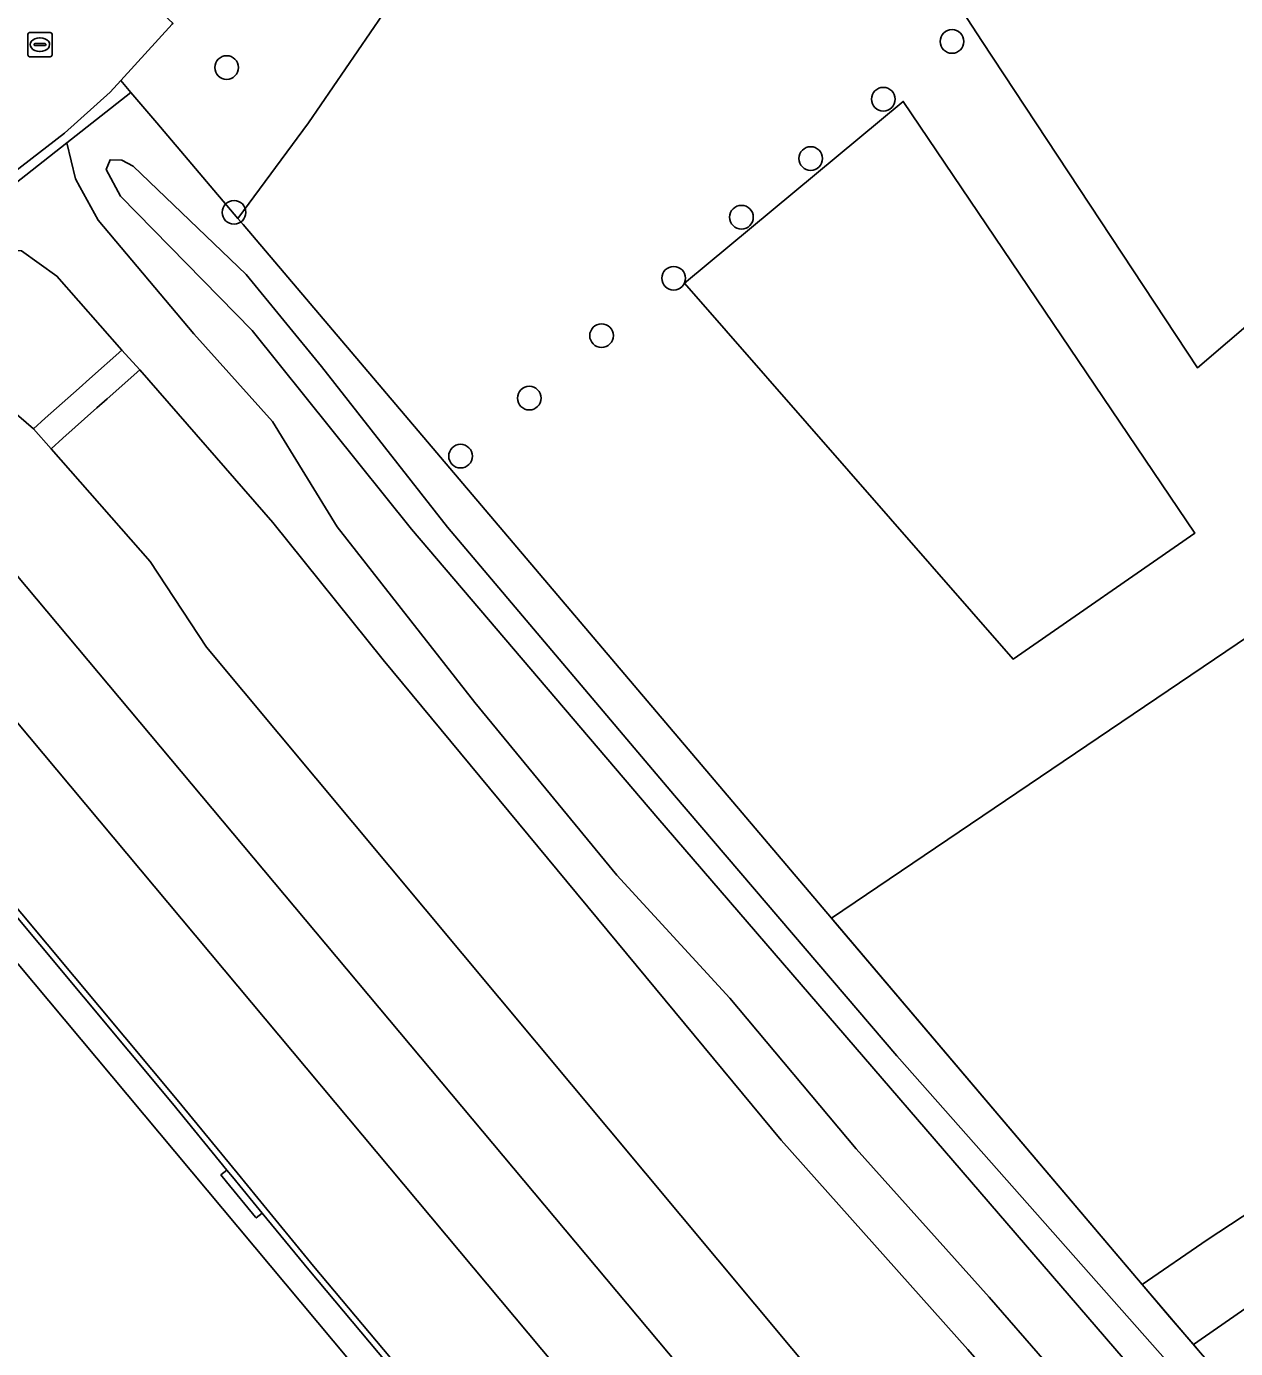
# Model space of a CAD drawing. Extents: x 164494 to 166241, y 382475 to 384495.
# Drawn here: x 164979.6 to 165029.6, y 382845.9 to 382900.5 of the extents above; entities that cross this region are included whole.
import ezdxf

# ---------------------------------------------------------------- set-up
doc = ezdxf.new("R2010")
doc.units = 0
for name, color, linetype in [('IMGEO_Berm_groen', 7, 'Continuous'), ('IMGEO_Boom', 7, 'Continuous'), ('IMGEO_Erf', 7, 'Continuous'), ('IMGEO_Geluidsscherm', 7, 'Continuous'), ('IMGEO_Grasland_agrarisch', 7, 'Continuous'), ('IMGEO_Grasland_overig', 7, 'Continuous'), ('IMGEO_Groenvoorziening', 7, 'Continuous'), ('IMGEO_Hek', 7, 'Continuous'), ('IMGEO_Loofbos', 7, 'Continuous'), ('IMGEO_Muur', 7, 'Continuous'), ('IMGEO_Oever', 7, 'Continuous'), ('IMGEO_Rijbaan_lokaal_open', 7, 'Continuous'), ('IMGEO_Rioolput', 7, 'Continuous'), ('IMGEO_Spoor', 7, 'Continuous'), ('IMGEO_Spoorbaan_halfverhard', 7, 'Continuous'), ('IMGEO_Terreindeel_gesloten', 7, 'Continuous'), ('IMGEO_Terreindeel_zand', 7, 'Continuous'), ('IMGEO_Waterloop', 7, 'Continuous')]:
    doc.layers.add(name, color=color, linetype=linetype)

msp = doc.modelspace()

# ---------------------------------------------------------------- linework, layer by layer
at = {"layer": 'IMGEO_Berm_groen'}
msp.add_lwpolyline([(164981.295, 382895.688), (164983.944, 382897.77), (164983.525, 382898.26), (164983.093, 382897.786), (164981.197, 382896.095), (164972.496, 382889.374), (164972.634, 382889.474), (164972.792, 382889.56), (164972.967, 382889.624), (164973.154, 382889.665), (164973.348, 382889.677), (164973.543, 382889.659), (164975.812, 382891.377)], close=True, dxfattribs=at)
at = {"layer": 'IMGEO_Boom'}
for centre in [(165017.879, 382899.879), (164987.9, 382898.8), (165015.041, 382897.491), (165012.039, 382895.041), (164988.205, 382892.818), (165009.178, 382892.616), (165006.376, 382890.094), (165003.396, 382887.724), (165000.409, 382885.142), (164997.569, 382882.744)]:
    msp.add_circle(centre, 0.489, dxfattribs=at)
at = {"layer": 'IMGEO_Erf'}
for points in [[(165007.043, 382918.399), (165019.128, 382899.871), (165028.021, 382886.396), (165036.892, 382893.976), (165038.402, 382895.363), (165060.387, 382867.917), (165067.963, 382858.458), (165070.13, 382858.264), (165071.709, 382858.123), (165091.474, 382860.618), (165091.817, 382858.554), (165091.978, 382857.663), (165092.128, 382856.833), (165097.204, 382857.591), (165096.552, 382859.177), (165095.937, 382860.23), (165096.95, 382861.455), (165102.129, 382862.148), (165111.105, 382863.35), (165121.757, 382865.311), (165087.093, 382910.831)], [(164985.65, 382900.59), (164983.525, 382898.26), (164983.944, 382897.77), (164985.015, 382896.519), (164988.369, 382892.566), (164991.283, 382896.514), (164995.872, 382903.225)]]:
    msp.add_lwpolyline(points, dxfattribs=at)
at = {"layer": 'IMGEO_Geluidsscherm'}
for points in [[(164967.632, 382879.176), (164968.42, 382878.234), (164969.046, 382877.197), (164972.803, 382871.376), (164985.658, 382855.991), (164987.909, 382853.248), (164988.139, 382852.968), (164988.995, 382851.925), (164989.368, 382851.471), (164991.297, 382849.121), (164999.173, 382839.734), (165029.116, 382803.896), (165050.122, 382778.611)], [(164967.824, 382879.336), (164968.624, 382878.38), (164969.258, 382877.329), (164973.005, 382871.524), (164985.851, 382856.15), (164988.332, 382853.127), (164989.189, 382852.083), (164991.489, 382849.28), (164999.364, 382839.895), (165029.308, 382804.056), (165050.541, 382778.497), (165051.404, 382777.458), (165054.475, 382773.762), (165066.569, 382759.134), (165083.407, 382738.999), (165089.76, 382731.362), (165108.898, 382708.373), (165112.452, 382704.099), (165112.772, 382703.715), (165113.635, 382702.677), (165126.366, 382687.376), (165133.173, 382679.128), (165141.627, 382668.898), (165151.853, 382656.579)]]:
    msp.add_lwpolyline(points, dxfattribs=at)
at = {"layer": 'IMGEO_Grasland_agrarisch'}
for points in [[(165007.043, 382918.399), (165006.822, 382918.809), (164995.872, 382903.225), (164991.283, 382896.514), (164988.369, 382892.566), (164988.583, 382892.313), (165012.894, 382863.656), (165043.103, 382884.073), (165044.277, 382884.874), (165036.892, 382893.976), (165028.021, 382886.396), (165019.128, 382899.871)], [(165015.861, 382897.404), (165027.913, 382879.556), (165020.4, 382874.357), (165006.823, 382889.894)]]:
    msp.add_lwpolyline(points, close=True, dxfattribs=at)
msp.add_lwpolyline([(165032.502, 382849.265), (165027.855, 382846.045), (165028.154, 382845.7), (165139.303, 382717.418)], dxfattribs=at)
at = {"layer": 'IMGEO_Grasland_overig'}
for points in [[(165024.02, 382842.706), (165019.416, 382847.996), (165013.922, 382854.131), (165008.703, 382860.346), (165004.032, 382865.432), (164998.164, 382872.562), (164992.463, 382879.823), (164989.794, 382884.174), (164986.544, 382887.796), (164982.587, 382892.491), (164981.83, 382893.874), (164981.652, 382894.2), (164981.295, 382895.688), (164975.812, 382891.377)], [(164979.42, 382891.221), (164980.885, 382890.181), (164983.575, 382887.128), (164984.306, 382886.306), (164989.814, 382879.997), (164994.367, 382874.326), (165010.818, 382854.487), (165018.529, 382845.835)], [(165034.706, 382825.911), (165026.663, 382836.494), (165018.529, 382845.835), (165010.818, 382854.487), (164994.367, 382874.326), (164989.814, 382879.997), (164984.306, 382886.306), (164982.961, 382885.11), (164982.542, 382884.738), (164981.137, 382883.489), (164980.644, 382883.05), (164984.738, 382878.398), (164987.063, 382874.857), (165014.255, 382842.296), (165019.432, 382837.359), (165021.863, 382834.11), (165025.224, 382830.309), (165027.236, 382827.666), (165030.511, 382822.781)]]:
    msp.add_lwpolyline(points, dxfattribs=at)
for points in [[(164980.885, 382890.181), (164979.42, 382891.221), (164978.74, 382891.287), (164978.391, 382891.321), (164977.474, 382891.171), (164976.293, 382890.623), (164975.438, 382890.104), (164974.209, 382889.334), (164974.327, 382889.21), (164974.425, 382889.093), (164975.029, 382888.373), (164975.204, 382888.174), (164975.405, 382887.995), (164975.611, 382887.851), (164976.081, 382887.669), (164976.781, 382886.832), (164978.2, 382885.341), (164979.913, 382883.872), (164980.406, 382884.311), (164981.811, 382885.56), (164982.23, 382885.932), (164983.575, 382887.128)], [(164981.137, 382883.489), (164982.542, 382884.738), (164982.961, 382885.11), (164984.306, 382886.306), (164983.575, 382887.128), (164982.23, 382885.932), (164981.811, 382885.56), (164980.406, 382884.311), (164979.913, 382883.872), (164980.644, 382883.05)], [(165026.878, 382847.173), (165027.855, 382846.045), (165032.502, 382849.265), (165032.036, 382849.318), (165031.476, 382849.476), (165031.246, 382849.846), (165031.095, 382850.09), (165031.042, 382850.513), (165031.275, 382850.815), (165048.069, 382863.361), (165057.06, 382866.756), (165045.062, 382883.906), (165044.694, 382884.36), (165044.277, 382884.874), (165043.103, 382884.073), (165055.261, 382868.091), (165048.012, 382863.435), (165039.519, 382857.647), (165028.421, 382850.359), (165025.74, 382848.515)]]:
    msp.add_lwpolyline(points, close=True, dxfattribs=at)
at = {"layer": 'IMGEO_Groenvoorziening'}
for points in [[(164963.577, 382880.506), (165025.582, 382806.41)], [(164999.173, 382839.734), (164991.297, 382849.121), (164989.368, 382851.471), (164989.121, 382851.268), (164989.097, 382851.297), (164987.891, 382852.765), (164987.662, 382853.045), (164987.909, 382853.248), (164985.658, 382855.991), (164972.803, 382871.376)]]:
    msp.add_lwpolyline(points, dxfattribs=at)
at = {"layer": 'IMGEO_Hek'}
for points in [[(164973.543, 382889.659), (164975.812, 382891.377), (164981.295, 382895.688), (164983.944, 382897.77), (164985.015, 382896.519), (164988.369, 382892.566), (164988.583, 382892.313), (165012.894, 382863.656), (165025.74, 382848.515), (165028.154, 382845.7), (165085.497, 382780.16), (165088.535, 382776.693), (165137.403, 382721.346), (165139.817, 382718.712), (165140.355, 382718.081), (165158.108, 382697.261)], [(165020.4, 382874.357), (165006.823, 382889.894), (165015.861, 382897.404), (165027.913, 382879.556), (165020.4, 382874.357)]]:
    msp.add_lwpolyline(points, dxfattribs=at)
at = {"layer": 'IMGEO_Loofbos'}
msp.add_lwpolyline([(165015.861, 382897.404), (165006.823, 382889.894), (165020.4, 382874.357), (165027.913, 382879.556)], close=True, dxfattribs=at)
at = {"layer": 'IMGEO_Muur'}
msp.add_lwpolyline([(164999.364, 382839.895), (164991.489, 382849.28), (164989.189, 382852.083), (164988.332, 382853.127), (164985.851, 382856.15), (164973.005, 382871.524), (164969.258, 382877.329), (164968.624, 382878.38), (164967.824, 382879.336), (164967.762, 382879.285), (164967.632, 382879.176), (164968.42, 382878.234), (164969.046, 382877.197), (164972.803, 382871.376), (164985.658, 382855.991), (164987.909, 382853.248), (164988.139, 382852.968), (164988.995, 382851.925), (164989.368, 382851.471), (164991.297, 382849.121), (164999.173, 382839.734)], dxfattribs=at)
at = {"layer": 'IMGEO_Oever'}
for points in [[(165028.154, 382845.7), (165027.855, 382846.045), (165026.878, 382847.173), (165025.74, 382848.515), (165013.089, 382863.427), (165012.894, 382863.656), (164988.583, 382892.313), (164988.369, 382892.566), (164985.015, 382896.519), (164983.944, 382897.77), (164981.295, 382895.688), (164981.652, 382894.2), (164981.83, 382893.874), (164982.587, 382892.491), (164986.544, 382887.796), (164989.794, 382884.174), (164992.463, 382879.823), (164998.164, 382872.562), (165004.032, 382865.432), (165008.703, 382860.346), (165013.922, 382854.131), (165019.416, 382847.996), (165024.02, 382842.706)], [(165026.065, 382844.187), (165005.727, 382867.784), (164995.536, 382879.73), (164988.96, 382887.933), (164983.511, 382893.492), (164982.921, 382894.59), (164983.083, 382894.988), (164983.574, 382894.967), (164984.039, 382894.721), (164988.706, 382890.244), (164991.822, 382886.448), (164997.028, 382879.816), (165006.411, 382868.728), (165015.605, 382857.967), (165027.118, 382844.95)]]:
    msp.add_lwpolyline(points, dxfattribs=at)
at = {"layer": 'IMGEO_Rijbaan_lokaal_open'}
msp.add_lwpolyline([(164962.885, 382881.332), (164962.895, 382881.34), (164966.016, 382883.951), (164972.496, 382889.374), (164981.197, 382896.095), (164983.093, 382897.786), (164983.525, 382898.26), (164985.65, 382900.59), (164985.682, 382900.629), (164982.067, 382903.966), (164979.568, 382901.138), (164977.607, 382899.368), (164973.21, 382895.261), (164969.929, 382892.442), (164963.449, 382887.019), (164961.892, 382885.716), (164960.198, 382884.543), (164961.779, 382882.654)], close=True, dxfattribs=at)
at = {"layer": 'IMGEO_Rioolput'}
for p, q in [((164979.684, 382899.323), (164979.684, 382900.175)), ((164979.759, 382900.249), (164980.611, 382900.249)), ((164980.685, 382900.175), (164980.685, 382899.323)), ((164979.943, 382899.743), (164979.943, 382899.755)), ((164980.381, 382899.706), (164979.983, 382899.706)), ((164979.986, 382899.792), (164980.384, 382899.792)), ((164980.172, 382900.029), (164980.197, 382900.029)), ((164980.427, 382899.755), (164980.427, 382899.743)), ((164980.611, 382899.249), (164979.759, 382899.249)), ((164980.195, 382899.469), (164980.17, 382899.469))]:
    msp.add_line(p, q, dxfattribs=at)
for points in [[(164979.684, 382899.323), (164979.684, 382900.175)], [(164979.759, 382900.249), (164980.611, 382900.249)], [(164980.685, 382900.175), (164980.685, 382899.323)], [(164980.611, 382899.249), (164979.759, 382899.249)]]:
    msp.add_lwpolyline(points, dxfattribs=at)
for centre, radius, start, end in [((164979.761, 382900.173), 0.0765, 91.552, 178.448), ((164979.761, 382900.173), 0.0765, 91.552, 178.448), ((164980.609, 382900.173), 0.0765, 1.552, 88.448), ((164980.609, 382900.173), 0.0765, 1.552, 88.448), ((164979.983, 382899.752), 0.0403, 85.8775, 175.7526), ((164979.98, 382899.742), 0.0366, 178.938, 274.7102), ((164980.384, 382899.749), 0.043, 264.8664, 352.4533), ((164980.388, 382899.754), 0.0386, 1.7309, 96.639), ((164979.761, 382899.325), 0.0765, 181.552, 268.448), ((164979.761, 382899.325), 0.0765, 181.552, 268.448), ((164980.609, 382899.325), 0.0765, 271.552, 358.448), ((164980.609, 382899.325), 0.0765, 271.552, 358.448)]:
    msp.add_arc(centre, radius, start, end, dxfattribs=at)
for centre, major_axis, ratio, start_param, end_param in [((164980.171, 382899.749), (-0.387, 0.002), 0.722429, 4.712389, 7.853982), ((164980.196, 382899.749), (-0.39, 0.002), 0.717154, 1.570796, 4.712389)]:
    msp.add_ellipse(centre, major_axis=major_axis, ratio=ratio, start_param=start_param, end_param=end_param, dxfattribs=at)
at = {"layer": 'IMGEO_Spoor'}
for points in [[(164971.84, 382886.62), (165028.93, 382818.515), (165059.899, 382781.196), (165071.685, 382767.175), (165111.26, 382719.755), (165163.197, 382658.398), (165174.601, 382645.246), (165185.304, 382632.689), (165237.74, 382570.35), (165244.668, 382561.923)], [(164968.868, 382884.125), (165014.685, 382829.385), (165077.861, 382753.279), (165088.51, 382740.652), (165118.905, 382704.196), (165145.224, 382672.369), (165159.719, 382654.605), (165190.854, 382616.844), (165202.747, 382602.693), (165235.602, 382563.214)]]:
    msp.add_lwpolyline(points, dxfattribs=at)
at = {"layer": 'IMGEO_Spoorbaan_halfverhard'}
for points in [[(165014.255, 382842.296), (164987.063, 382874.857), (164984.738, 382878.398), (164980.644, 382883.05), (164979.913, 382883.872), (164978.2, 382885.341)], [(164973.005, 382871.524), (164985.851, 382856.15), (164988.332, 382853.127), (164989.189, 382852.083), (164991.489, 382849.28), (164999.364, 382839.895)]]:
    msp.add_lwpolyline(points, dxfattribs=at)
at = {"layer": 'IMGEO_Terreindeel_gesloten'}
msp.add_lwpolyline([(164988.995, 382851.925), (164988.139, 382852.968), (164987.909, 382853.248), (164987.662, 382853.045), (164987.891, 382852.765), (164989.097, 382851.297), (164989.121, 382851.268), (164989.368, 382851.471)], close=True, dxfattribs=at)
at = {"layer": 'IMGEO_Terreindeel_zand'}
msp.add_lwpolyline([(165013.089, 382863.427), (165025.74, 382848.515), (165028.421, 382850.359), (165039.519, 382857.647), (165048.012, 382863.435), (165055.261, 382868.091), (165043.103, 382884.073), (165012.894, 382863.656)], close=True, dxfattribs=at)
at = {"layer": 'IMGEO_Waterloop'}
msp.add_lwpolyline([(165026.065, 382844.187), (165027.118, 382844.95), (165015.605, 382857.967), (165006.411, 382868.728), (164997.028, 382879.816), (164991.822, 382886.448), (164988.706, 382890.244), (164984.039, 382894.721), (164983.574, 382894.967), (164983.083, 382894.988), (164982.921, 382894.59), (164983.511, 382893.492), (164988.96, 382887.933), (164995.536, 382879.73), (165005.727, 382867.784)], close=True, dxfattribs=at)

doc.saveas('drawing.dxf')
